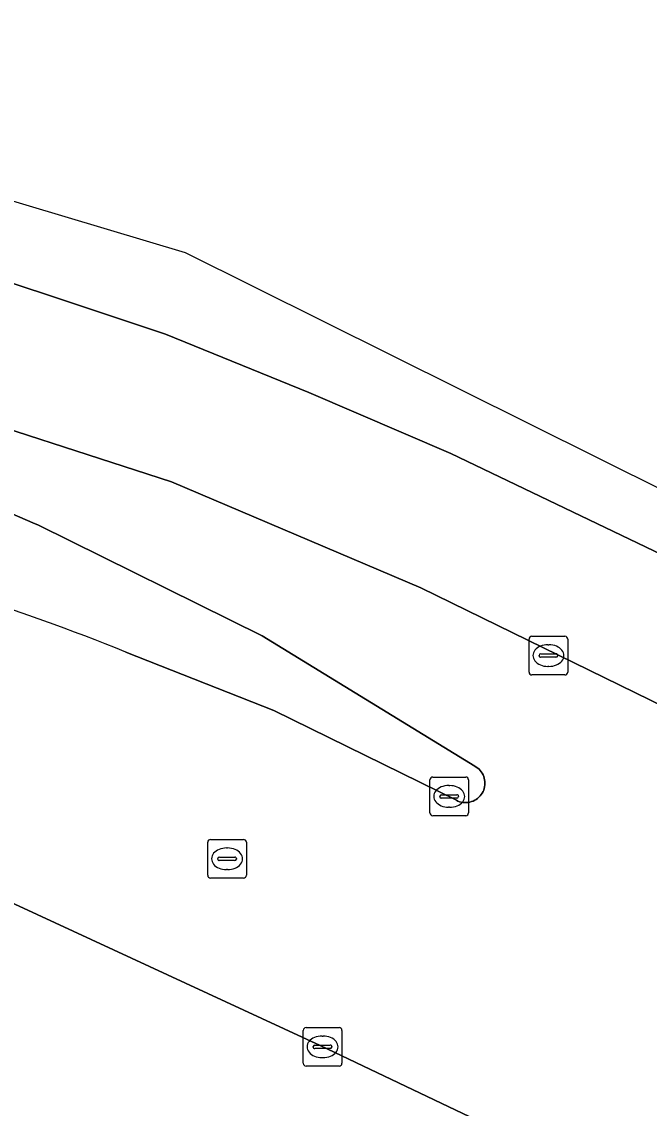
# Model space of a CAD drawing. Extents: x 159217 to 160349, y 381246 to 382172.
# Drawn here: x 160179.1 to 160195.33, y 382106.61 to 382134.71 of the extents above; entities that cross this region are included whole.
import ezdxf

# ---------------------------------------------------------------- set-up
doc = ezdxf.new("R2010")
doc.units = 0
for name, color, linetype in [('IMGEO_Brandkraan', 7, 'Continuous'), ('IMGEO_Groenvoorziening', 7, 'Continuous'), ('IMGEO_Haag', 7, 'Continuous'), ('IMGEO_Kolk', 7, 'Continuous'), ('IMGEO_Rijbaan_lokaal_open', 7, 'Continuous'), ('IMGEO_Rijbaan_regionaal_gesloten', 7, 'Continuous')]:
    doc.layers.add(name, color=color, linetype=linetype)

msp = doc.modelspace()

# ---------------------------------------------------------------- linework, layer by layer
at = {"layer": 'IMGEO_Brandkraan'}
for p, q in [((160183.908, 382112.639), (160183.908, 382113.491)), ((160183.983, 382113.565), (160184.835, 382113.565)), ((160184.396, 382113.345), (160184.421, 382113.345)), ((160184.909, 382113.491), (160184.909, 382112.639)), ((160184.167, 382113.059), (160184.167, 382113.071)), ((160184.21, 382113.108), (160184.608, 382113.108)), ((160184.651, 382113.071), (160184.651, 382113.059)), ((160184.605, 382113.022), (160184.207, 382113.022)), ((160184.419, 382112.785), (160184.394, 382112.785)), ((160184.835, 382112.565), (160183.983, 382112.565))]:
    msp.add_line(p, q, dxfattribs=at)
for points in [[(160183.908, 382112.639), (160183.908, 382113.491)], [(160183.983, 382113.565), (160184.835, 382113.565)], [(160184.909, 382113.491), (160184.909, 382112.639)], [(160184.835, 382112.565), (160183.983, 382112.565)]]:
    msp.add_lwpolyline(points, dxfattribs=at)
for centre, radius, start, end in [((160183.985, 382113.489), 0.0765, 91.552, 178.448), ((160183.985, 382113.489), 0.0765, 91.552, 178.448), ((160184.833, 382113.489), 0.0765, 1.552, 88.448), ((160184.833, 382113.489), 0.0765, 1.552, 88.448), ((160184.207, 382113.068), 0.0403, 85.8775, 175.7526), ((160184.612, 382113.07), 0.0386, 1.7309, 96.639), ((160184.204, 382113.058), 0.0366, 178.938, 274.7102), ((160184.608, 382113.065), 0.043, 264.8664, 352.4533), ((160183.985, 382112.641), 0.0765, 181.552, 268.448), ((160183.985, 382112.641), 0.0765, 181.552, 268.448), ((160184.833, 382112.641), 0.0765, 271.552, 358.448), ((160184.833, 382112.641), 0.0765, 271.552, 358.448)]:
    msp.add_arc(centre, radius, start, end, dxfattribs=at)
for centre, major_axis, ratio, start_param, end_param in [((160184.395, 382113.065), (-0.387, 0.002), 0.722429, 4.712389, 7.853982), ((160184.42, 382113.065), (-0.39, 0.002), 0.717154, 1.570796, 4.712389)]:
    msp.add_ellipse(centre, major_axis=major_axis, ratio=ratio, start_param=start_param, end_param=end_param, dxfattribs=at)
at = {"layer": 'IMGEO_Groenvoorziening'}
for points in [[(160179.53, 382121.692), (160179.389, 382121.754), (160174.097, 382124.056), (160172.95, 382124.555), (160166.286, 382126.771), (160165.382, 382127.021), (160163.195, 382127.278), (160163.112, 382126.497), (160162.709, 382122.718)], [(160181.788, 382118.412), (160185.622, 382116.896), (160190.338, 382114.577), (160190.379, 382114.558), (160190.421, 382114.542), (160190.464, 382114.53), (160190.508, 382114.522), (160190.553, 382114.518), (160190.598, 382114.518), (160190.643, 382114.523), (160190.687, 382114.531), (160190.73, 382114.543), (160190.772, 382114.558), (160190.813, 382114.578), (160190.851, 382114.601), (160190.888, 382114.627), (160190.922, 382114.657), (160190.953, 382114.69), (160190.981, 382114.725), (160191.006, 382114.762), (160191.027, 382114.802), (160191.045, 382114.843), (160191.059, 382114.886), (160191.069, 382114.929), (160191.075, 382114.974), (160191.077, 382115.019), (160191.075, 382115.064), (160191.069, 382115.108), (160191.06, 382115.152), (160191.046, 382115.195), (160191.028, 382115.236), (160191.007, 382115.276), (160190.983, 382115.314), (160190.955, 382115.349), (160190.924, 382115.382), (160190.89, 382115.412), (160190.854, 382115.438), (160190.815, 382115.462), (160185.312, 382118.83), (160179.53, 382121.692)]]:
    msp.add_lwpolyline(points, dxfattribs=at)
msp.add_arc((160160.967, 382067.076), 55.397, 67.9234, 77.3128, dxfattribs=at)
at = {"layer": 'IMGEO_Haag'}
for points in [[(160179.53, 382121.692), (160179.389, 382121.754), (160174.097, 382124.056), (160172.95, 382124.555), (160166.286, 382126.771), (160165.382, 382127.021), (160163.195, 382127.278), (160163.112, 382126.497), (160162.709, 382122.718)], [(160181.788, 382118.412), (160185.622, 382116.896), (160190.338, 382114.577), (160190.379, 382114.558), (160190.421, 382114.542), (160190.464, 382114.53), (160190.508, 382114.522), (160190.553, 382114.518), (160190.598, 382114.518), (160190.643, 382114.523), (160190.687, 382114.531), (160190.73, 382114.543), (160190.772, 382114.558), (160190.813, 382114.578), (160190.851, 382114.601), (160190.888, 382114.627), (160190.922, 382114.657), (160190.953, 382114.69), (160190.981, 382114.725), (160191.006, 382114.762), (160191.027, 382114.802), (160191.045, 382114.843), (160191.059, 382114.886), (160191.069, 382114.929), (160191.075, 382114.974), (160191.077, 382115.019), (160191.075, 382115.064), (160191.069, 382115.108), (160191.06, 382115.152), (160191.046, 382115.195), (160191.028, 382115.236), (160191.007, 382115.276), (160190.983, 382115.314), (160190.955, 382115.349), (160190.924, 382115.382), (160190.89, 382115.412), (160190.854, 382115.438), (160190.815, 382115.462), (160185.312, 382118.83), (160179.53, 382121.692)]]:
    msp.add_lwpolyline(points, dxfattribs=at)
msp.add_arc((160160.967, 382067.076), 55.397, 67.9234, 77.3128, dxfattribs=at)
at = {"layer": 'IMGEO_Kolk'}
for p, q in [((160192.218, 382117.894), (160192.218, 382118.746)), ((160192.293, 382118.82), (160193.145, 382118.82)), ((160193.219, 382118.746), (160193.219, 382117.894)), ((160192.706, 382118.6), (160192.731, 382118.6)), ((160192.477, 382118.314), (160192.477, 382118.326)), ((160192.915, 382118.277), (160192.517, 382118.277)), ((160192.52, 382118.363), (160192.918, 382118.363)), ((160192.961, 382118.326), (160192.961, 382118.314)), ((160192.729, 382118.04), (160192.704, 382118.04)), ((160193.145, 382117.82), (160192.293, 382117.82)), ((160189.652, 382114.253), (160189.652, 382115.105)), ((160189.727, 382115.179), (160190.579, 382115.179)), ((160190.653, 382115.105), (160190.653, 382114.253)), ((160190.14, 382114.959), (160190.165, 382114.959)), ((160189.911, 382114.673), (160189.911, 382114.685)), ((160190.349, 382114.636), (160189.951, 382114.636)), ((160189.954, 382114.722), (160190.352, 382114.722)), ((160190.395, 382114.685), (160190.395, 382114.673)), ((160190.163, 382114.399), (160190.138, 382114.399)), ((160190.579, 382114.179), (160189.727, 382114.179)), ((160186.377, 382107.776), (160186.377, 382108.628)), ((160186.452, 382108.702), (160187.304, 382108.702)), ((160187.378, 382108.628), (160187.378, 382107.776)), ((160186.865, 382108.482), (160186.89, 382108.482)), ((160186.636, 382108.196), (160186.636, 382108.208)), ((160187.074, 382108.159), (160186.676, 382108.159)), ((160186.679, 382108.245), (160187.077, 382108.245)), ((160187.12, 382108.208), (160187.12, 382108.196)), ((160186.888, 382107.922), (160186.863, 382107.922)), ((160187.304, 382107.702), (160186.452, 382107.702))]:
    msp.add_line(p, q, dxfattribs=at)
for points in [[(160192.218, 382117.894), (160192.218, 382118.746)], [(160192.293, 382118.82), (160193.145, 382118.82)], [(160193.219, 382118.746), (160193.219, 382117.894)], [(160193.145, 382117.82), (160192.293, 382117.82)], [(160189.652, 382114.253), (160189.652, 382115.105)], [(160189.727, 382115.179), (160190.579, 382115.179)], [(160190.653, 382115.105), (160190.653, 382114.253)], [(160190.579, 382114.179), (160189.727, 382114.179)], [(160186.377, 382107.776), (160186.377, 382108.628)], [(160186.452, 382108.702), (160187.304, 382108.702)], [(160187.378, 382108.628), (160187.378, 382107.776)], [(160187.304, 382107.702), (160186.452, 382107.702)]]:
    msp.add_lwpolyline(points, dxfattribs=at)
for centre, radius, start, end in [((160192.295, 382118.744), 0.0765, 91.552, 178.448), ((160192.295, 382118.744), 0.0765, 91.552, 178.448), ((160193.143, 382118.744), 0.0765, 1.552, 88.448), ((160193.143, 382118.744), 0.0765, 1.552, 88.448), ((160192.517, 382118.323), 0.0403, 85.8775, 175.7526), ((160192.514, 382118.313), 0.0366, 178.938, 274.7102), ((160192.918, 382118.32), 0.043, 264.8664, 352.4533), ((160192.922, 382118.325), 0.0386, 1.7309, 96.639), ((160192.295, 382117.896), 0.0765, 181.552, 268.448), ((160192.295, 382117.896), 0.0765, 181.552, 268.448), ((160193.143, 382117.896), 0.0765, 271.552, 358.448), ((160193.143, 382117.896), 0.0765, 271.552, 358.448), ((160189.729, 382115.103), 0.0765, 91.552, 178.448), ((160189.729, 382115.103), 0.0765, 91.552, 178.448), ((160190.577, 382115.103), 0.0765, 1.552, 88.448), ((160190.577, 382115.103), 0.0765, 1.552, 88.448), ((160189.951, 382114.682), 0.0403, 85.8775, 175.7526), ((160189.948, 382114.672), 0.0366, 178.938, 274.7102), ((160190.352, 382114.679), 0.043, 264.8664, 352.4533), ((160190.356, 382114.684), 0.0386, 1.7309, 96.639), ((160189.729, 382114.255), 0.0765, 181.552, 268.448), ((160189.729, 382114.255), 0.0765, 181.552, 268.448), ((160190.577, 382114.255), 0.0765, 271.552, 358.448), ((160190.577, 382114.255), 0.0765, 271.552, 358.448), ((160186.454, 382108.626), 0.0765, 91.552, 178.448), ((160186.454, 382108.626), 0.0765, 91.552, 178.448), ((160187.302, 382108.626), 0.0765, 1.552, 88.448), ((160187.302, 382108.626), 0.0765, 1.552, 88.448), ((160186.676, 382108.205), 0.0403, 85.8775, 175.7526), ((160186.673, 382108.195), 0.0366, 178.938, 274.7102), ((160187.077, 382108.202), 0.043, 264.8664, 352.4533), ((160187.081, 382108.207), 0.0386, 1.7309, 96.639), ((160186.454, 382107.778), 0.0765, 181.552, 268.448), ((160186.454, 382107.778), 0.0765, 181.552, 268.448), ((160187.302, 382107.778), 0.0765, 271.552, 358.448), ((160187.302, 382107.778), 0.0765, 271.552, 358.448)]:
    msp.add_arc(centre, radius, start, end, dxfattribs=at)
for centre, major_axis, ratio, start_param, end_param in [((160192.705, 382118.32), (-0.387, 0.002), 0.722429, 4.712389, 7.853982), ((160192.73, 382118.32), (-0.39, 0.002), 0.717154, 1.570796, 4.712389), ((160190.139, 382114.679), (-0.387, 0.002), 0.722429, 4.712389, 7.853982), ((160190.164, 382114.679), (-0.39, 0.002), 0.717154, 1.570796, 4.712389), ((160186.864, 382108.202), (-0.387, 0.002), 0.722429, 4.712389, 7.853982), ((160186.889, 382108.202), (-0.39, 0.002), 0.717154, 1.570796, 4.712389)]:
    msp.add_ellipse(centre, major_axis=major_axis, ratio=ratio, start_param=start_param, end_param=end_param, dxfattribs=at)
at = {"layer": 'IMGEO_Rijbaan_lokaal_open'}
for points in [[(160203.272, 382113.295), (160189.42, 382120.073), (160182.969, 382122.812), (160176.469, 382124.917)], [(160174.097, 382124.056), (160179.389, 382121.754), (160179.53, 382121.692), (160185.312, 382118.83), (160190.815, 382115.462), (160190.854, 382115.438), (160190.89, 382115.412), (160190.924, 382115.382), (160190.955, 382115.349), (160190.983, 382115.314), (160191.007, 382115.276), (160191.028, 382115.236), (160191.046, 382115.195), (160191.06, 382115.152), (160191.069, 382115.108), (160191.075, 382115.064), (160191.077, 382115.019), (160191.075, 382114.974), (160191.069, 382114.929), (160191.059, 382114.886), (160191.045, 382114.843), (160191.027, 382114.802), (160191.006, 382114.762), (160190.981, 382114.725), (160190.953, 382114.69), (160190.922, 382114.657), (160190.888, 382114.627), (160190.851, 382114.601), (160190.813, 382114.578), (160190.772, 382114.558), (160190.73, 382114.543), (160190.687, 382114.531), (160190.643, 382114.523), (160190.598, 382114.518), (160190.553, 382114.518), (160190.508, 382114.522), (160190.464, 382114.53), (160190.421, 382114.542), (160190.379, 382114.558), (160190.338, 382114.577), (160185.622, 382116.896), (160181.788, 382118.412)], [(160159.683, 382115.953), (160167.526, 382114.967), (160172.648, 382113.911), (160177.982, 382112.319), (160186.817, 382108.233), (160209.48, 382097.432), (160221.577, 382091.466), (160221.617, 382091.446), (160232.83, 382085.917), (160239.102, 382082.885), (160239.549, 382082.564)], [(160209.48, 382097.432), (160186.817, 382108.233), (160177.982, 382112.319), (160172.648, 382113.911), (160167.526, 382114.967), (160159.683, 382115.953), (160160.399, 382115.7), (160161.734, 382115.037), (160178.71, 382105.088), (160187.357, 382100.127), (160193.085, 382096.704)]]:
    msp.add_lwpolyline(points, dxfattribs=at)
msp.add_arc((160160.967, 382067.076), 55.397, 67.9234, 77.3128, dxfattribs=at)
at = {"layer": 'IMGEO_Rijbaan_regionaal_gesloten'}
for points in [[(160149.996, 382134.712), (160148.937, 382134.641), (160148.375, 382134.605), (160148.1, 382131.063), (160151.032, 382131.392), (160155.586, 382131.487), (160159.13, 382131.339), (160163.177, 382131.044), (160168.049, 382130.461), (160171.982, 382129.793), (160176.048, 382128.88), (160182.817, 382126.635), (160186.526, 382125.12), (160190.199, 382123.547), (160200.908, 382118.411)], [(160321.049, 382059.101), (160313.044, 382063.216), (160253.508, 382093.818), (160233.186, 382103.93), (160183.331, 382128.738), (160164.823, 382134.271)], [(160200.908, 382118.411), (160190.199, 382123.547), (160186.526, 382125.12), (160182.817, 382126.635), (160176.048, 382128.88), (160171.982, 382129.793), (160168.049, 382130.461), (160163.177, 382131.044), (160159.13, 382131.339), (160155.586, 382131.487), (160151.032, 382131.392), (160148.1, 382131.063)], [(160163.195, 382127.278), (160165.382, 382127.021), (160168.052, 382126.637), (160176.469, 382124.917), (160182.969, 382122.812), (160189.42, 382120.073), (160203.272, 382113.295), (160225.757, 382102.17)]]:
    msp.add_lwpolyline(points, dxfattribs=at)

doc.saveas('drawing.dxf')
